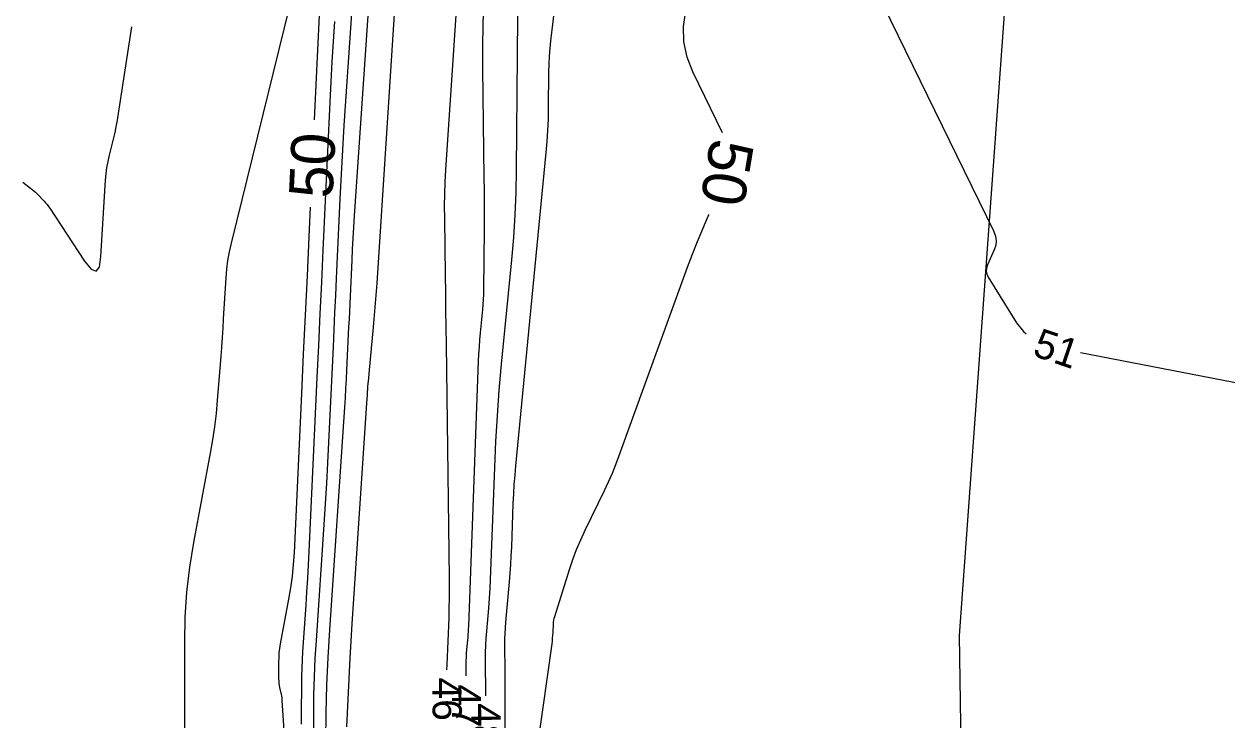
# Model space of a CAD drawing. Extents: x 2384780 to 2405861, y 547869 to 573706.
# Drawn here: x 2395701.8 to 2395784.3, y 554820.6 to 554868.3 of the extents above; entities that cross this region are included whole.
import ezdxf

# ---------------------------------------------------------------- set-up
doc = ezdxf.new("R2010")
doc.units = 0
for name, color, linetype in [('Old_Level_60', 7, 'Continuous'), ('Old_Level_61', 7, 'Continuous'), ('Prop Buffer Zone 1', 7, 'Continuous')]:
    doc.layers.add(name, color=color, linetype=linetype)

msp = doc.modelspace()

# ---------------------------------------------------------------- linework, layer by layer
at = {"layer": 'Old_Level_60'}
for points in [[(2395734.87575, 554807.87825), (2395734.82775, 554821.6745), (2395734.8255, 554822.23275), (2395734.82275, 554822.79075), (2395734.819, 554823.349), (2395734.81475, 554823.907), (2395734.8, 554825.73), (2395734.80175, 554826.1205), (2395734.813, 554826.5105), (2395734.834, 554826.90025), (2395734.8645, 554827.2895), (2395735.116, 554830.0515), (2395735.166, 554830.6435), (2395735.208, 554831.236), (2395735.242, 554831.82925), (2395735.26825, 554832.42275), (2395735.3815, 554835.4345), (2395735.4105, 554836.0795), (2395735.44925, 554836.72375), (2395735.49725, 554837.3675), (2395735.555, 554838.0105), (2395737.6405, 554859.4925), (2395737.70575, 554860.2535), (2395737.75425, 554861.0155), (2395737.786, 554861.7785), (2395737.8005, 554862.54225), (2395737.821, 554865.0385), (2395737.83275, 554865.573), (2395737.85975, 554866.1065), (2395737.90125, 554866.639), (2395737.958, 554867.1705), (2395739.88125, 554883.111)], [(2395730.825, 554824.01225), (2395730.825, 554824.01475), (2395730.82625, 554824.05625), (2395730.8285, 554824.0975), (2395730.83175, 554824.139), (2395730.844, 554824.274), (2395730.8465, 554824.303), (2395730.8485, 554824.332), (2395730.85, 554824.361), (2395730.8515, 554824.39), (2395730.971, 554827.57425), (2395730.9925, 554828.2565), (2395731.005, 554828.939), (2395731.009, 554829.62175), (2395731.00425, 554830.30425), (2395730.791, 554846.329), (2395730.77525, 554847.5195), (2395730.7595, 554848.71), (2395730.7435, 554849.9005), (2395730.72775, 554851.091), (2395730.676, 554854.98), (2395730.67325, 554855.81325), (2395730.687, 554856.64575), (2395730.71725, 554857.47825), (2395730.76425, 554858.31), (2395732.0595, 554877.8405)], [(2395725.989, 554877.60275), (2395724.4765, 554855.14775), (2395724.4275, 554854.3925), (2395724.3825, 554853.63725), (2395724.34125, 554852.88175), (2395724.30375, 554852.126), (2395724.188, 554849.657), (2395724.16325, 554849.12775), (2395724.1385, 554848.59875), (2395724.11375, 554848.06975), (2395724.08875, 554847.5405), (2395723.95, 554844.5805), (2395723.91875, 554843.94625), (2395723.884, 554843.312), (2395723.84625, 554842.67825), (2395723.805, 554842.0445), (2395722.774, 554826.76975), (2395722.6605, 554824.86725), (2395722.57675, 554822.9635), (2395722.52275, 554821.05875), (2395722.4985, 554819.15275)], [(2395724.779, 554876.41725), (2395723.87725, 554863.02825), (2395723.76875, 554861.35525), (2395723.66875, 554859.6815), (2395723.5775, 554858.00725), (2395723.49475, 554856.33275), (2395723.23825, 554850.8615), (2395723.18325, 554849.689), (2395723.12825, 554848.5165), (2395723.0735, 554847.34425), (2395723.0185, 554846.17175), (2395722.711, 554839.61225), (2395722.6415, 554838.207), (2395722.56475, 554836.802), (2395722.48075, 554835.3975), (2395722.3895, 554833.99325), (2395721.85175, 554826.025), (2395721.77775, 554824.7855), (2395721.72325, 554823.54525), (2395721.688, 554822.3045), (2395721.67225, 554821.063), (2395721.65225, 554817.006)], [(2395712.86725, 554813.68525), (2395712.848, 554825.90475), (2395712.88525, 554827.6295), (2395713.00275, 554829.34675), (2395713.2005, 554831.0565), (2395713.4785, 554832.759), (2395714.62425, 554838.87825), (2395714.78125, 554839.784), (2395714.914, 554840.693), (2395715.02225, 554841.6055), (2395715.10625, 554842.521), (2395715.34025, 554845.51675), (2395715.389, 554846.159), (2395715.43475, 554846.80125), (2395715.47775, 554847.44375), (2395715.51775, 554848.0865), (2395715.687, 554850.90275), (2395715.73675, 554851.50425), (2395715.81375, 554852.10175), (2395715.91775, 554852.69475), (2395716.049, 554853.284), (2395721.1175, 554873.84225)], [(2395733.49875, 554822.22925), (2395733.4785, 554824.71675), (2395733.4805, 554825.2045), (2395733.4945, 554825.692), (2395733.52075, 554826.179), (2395733.559, 554826.66525), (2395733.7035, 554828.2535), (2395733.73225, 554828.594), (2395733.7565, 554828.93475), (2395733.776, 554829.27575), (2395733.79125, 554829.617), (2395734.1025, 554837.89575), (2395734.18225, 554839.669), (2395734.28825, 554841.44025), (2395734.4205, 554843.21), (2395734.57875, 554844.97775), (2395735.27475, 554852.145), (2395735.40675, 554853.68175), (2395735.50475, 554855.22025), (2395735.5685, 554856.7605), (2395735.59825, 554858.30275), (2395735.727, 554874.074)], [(2395727.358, 554871.14625), (2395726.0155, 554850.52875), (2395725.959, 554849.7105), (2395725.89625, 554848.893), (2395725.82725, 554848.07575), (2395725.75175, 554847.25925), (2395725.49475, 554844.59225), (2395725.44175, 554844.02075), (2395725.39325, 554843.44875), (2395725.349, 554842.87625), (2395725.30925, 554842.30375), (2395724.31575, 554827.16525), (2395724.171, 554824.812), (2395724.046, 554822.45775), (2395723.9405, 554820.10275)], [(2395732.15775, 554823.5935), (2395732.1515, 554824.345), (2395732.15275, 554824.6095), (2395732.1605, 554824.874), (2395732.1745, 554825.13825), (2395732.19525, 554825.402), (2395732.27375, 554826.26375), (2395732.28925, 554826.4485), (2395732.3025, 554826.63325), (2395732.313, 554826.8185), (2395732.32125, 554827.0035), (2395733.0045, 554845.18175), (2395733.02675, 554845.672), (2395733.056, 554846.16175), (2395733.0925, 554846.651), (2395733.13625, 554847.13975), (2395733.29125, 554848.73575), (2395733.32075, 554849.07775), (2395733.3425, 554849.4205), (2395733.35675, 554849.7635), (2395733.36325, 554850.10675), (2395733.397, 554854.2375), (2395733.402, 554855.12275), (2395733.402, 554856.00775), (2395733.3975, 554856.893), (2395733.388, 554857.778), (2395733.28825, 554865.27525), (2395733.28325, 554866.77075), (2395733.308, 554868.26525), (2395733.36225, 554869.75925)], [(2395760.746, 554869.61575), (2395768.3325, 554854.07875), (2395768.44775, 554853.76725), (2395768.48925, 554853.4545), (2395768.45775, 554853.14075), (2395768.3525, 554852.82575), (2395767.8895, 554851.795), (2395767.8185, 554851.576), (2395767.8045, 554851.36075), (2395767.8475, 554851.1495), (2395767.947, 554850.942), (2395769.89425, 554847.81875), (2395770.35625, 554847.21425), (2395770.539, 554847.057)], [(2395701.7405, 554857.4655), (2395702.2785, 554857.06375), (2395702.39175, 554856.9755), (2395702.501, 554856.8825), (2395702.60625, 554856.785), (2395702.70725, 554856.683), (2395703.2055, 554856.15875), (2395703.30975, 554856.0445), (2395703.40825, 554855.92575), (2395703.50175, 554855.80275), (2395703.58975, 554855.6755), (2395705.97425, 554852.059), (2395706.42825, 554851.49675), (2395706.7685, 554851.35975), (2395706.995, 554851.64825), (2395707.1075, 554852.36225), (2395707.422, 554857.59775), (2395707.458, 554858.03075), (2395707.51325, 554858.4605), (2395707.58825, 554858.88725), (2395707.6825, 554859.31125), (2395708.02275, 554860.691), (2395708.0925, 554860.9875), (2395708.15525, 554861.285), (2395708.21175, 554861.584), (2395708.2615, 554861.88425), (2395709.22375, 554868.12075)], [(2395723.115, 554868.48875), (2395723.0255, 554867.10775), (2395722.943, 554865.72625), (2395722.8675, 554864.3445), (2395722.79925, 554862.96225), (2395722.3225, 554852.79275), (2395722.2205, 554850.61375), (2395722.11825, 554848.4345), (2395722.016, 554846.25525), (2395721.914, 554844.076), (2395721.3545, 554832.14175), (2395721.30875, 554831.21625), (2395721.25825, 554830.29125), (2395721.203, 554829.3665), (2395721.14275, 554828.44175), (2395720.9295, 554825.28025), (2395720.895, 554824.704), (2395720.86975, 554824.12725), (2395720.85325, 554823.55025), (2395720.846, 554822.973), (2395720.83675, 554821.08675), (2395720.8345, 554820.6825), (2395720.832, 554820.2785)], [(2395774.26575, 554845.7925), (2395795.88825, 554841.58875)]]:
    msp.add_lwpolyline(points, dxfattribs=at)
at = {"layer": 'Old_Level_61'}
for points in [[(2395722.141, 554870.38525), (2395721.73625, 554861.7525)], [(2395749.73275, 554860.851), (2395747.6905, 554865.03325), (2395747.29325, 554866.048), (2395747.0825, 554867.08375), (2395747.05825, 554868.1405), (2395747.2205, 554869.218)], [(2395721.45525, 554855.75925), (2395721.36, 554853.727), (2395721.234, 554851.03975), (2395721.108, 554848.35225), (2395720.982, 554845.665), (2395720.85625, 554842.97775), (2395720.34325, 554832.03925), (2395720.292, 554831.2395), (2395720.21325, 554830.443), (2395720.10675, 554829.65), (2395719.973, 554828.86), (2395719.39925, 554825.796), (2395719.349, 554825.48775), (2395719.31325, 554825.178), (2395719.292, 554824.867), (2395719.28525, 554824.5545), (2395719.287, 554823.39275), (2395719.29125, 554823.24375), (2395719.30375, 554823.0955), (2395719.324, 554822.948), (2395719.35275, 554822.80175), (2395719.45925, 554822.32475), (2395719.48, 554822.22225), (2395719.497, 554822.11925), (2395719.50975, 554822.0155), (2395719.51875, 554821.9115), (2395719.81475, 554817.446)], [(2395736.742, 554816.57925), (2395738.03425, 554825.80575), (2395738.058, 554825.9915), (2395738.07725, 554826.17775), (2395738.092, 554826.36425), (2395738.1025, 554826.55125), (2395738.129, 554827.163), (2395738.139, 554827.29325), (2395738.15725, 554827.42225), (2395738.18425, 554827.5495), (2395738.2195, 554827.6755), (2395739.23825, 554830.9005), (2395739.469, 554831.58675), (2395739.72425, 554832.263), (2395740.004, 554832.9295), (2395740.3085, 554833.58625), (2395741.63675, 554836.319), (2395741.9135, 554836.908), (2395742.17475, 554837.5035), (2395742.42, 554838.1055), (2395742.64975, 554838.7145), (2395747.33625, 554851.64275), (2395747.666, 554852.527), (2395748.01225, 554853.40475), (2395748.37475, 554854.27575), (2395748.7535, 554855.14), (2395748.80225, 554855.24875)]]:
    msp.add_lwpolyline(points, dxfattribs=at)
at = {"layer": 'Prop Buffer Zone 1'}
for points in [[(2395770.236, 554885.4565), (2395765.95975, 554826.36325)], [(2395765.95975, 554826.36325), (2395770.7605, 554507.64675)]]:
    msp.add_lwpolyline(points, dxfattribs=at)

# ---------------------------------------------------------------- texts
at = {"layer": 'Old_Level_60'}
for s, rotation, p in [('51', 341.260075, (2395770.9075, 554845.5915)), ('46', 270.4593528, (2395729.829, 554823.4845)), ('47', 270.4662694, (2395731.16225, 554823.0185)), ('48', 270.4396306, (2395732.5035, 554821.72525))]:
    msp.add_text(s, height=2, rotation=rotation, dxfattribs=at).set_placement(p)
at = {"layer": 'Old_Level_61'}
for rotation, p in [(87.3160417, (2395722.9835, 554856.32625)), (260.5701917, (2395748.93575, 554860.56225))]:
    msp.add_text('50', height=3, rotation=rotation, dxfattribs=at).set_placement(p)

doc.saveas('drawing.dxf')
